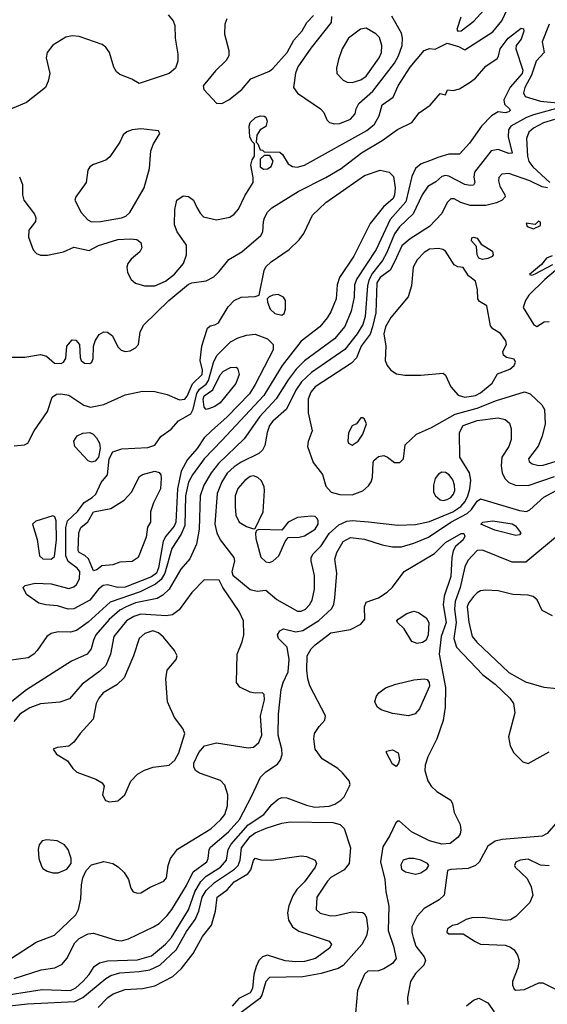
# Model space of a CAD drawing. Extents: x 1173029 to 1307123, y 522559 to 678521.
# Tile 355 of 623: x 1298757 to 1301754, y 536806 to 542401. Entities that reach past the tile are written whole.
import ezdxf

# ---------------------------------------------------------------- set-up
doc = ezdxf.new("R2010")
doc.units = 0

msp = doc.modelspace()

# ---------------------------------------------------------------- linework, layer by layer
at = {"layer": '0CON10XD'}
for points in [[(1301262.2, 542415), (1301238.9, 542345), (1301245, 542334.8), (1301265, 542337), (1301337.2, 542392.8), (1301412.1, 542475)], [(1299599.1, 542429.1), (1299628.5, 542395), (1299638.6, 542368.6), (1299639.6, 542295), (1299655.4, 542205), (1299654.5, 542165), (1299641.4, 542125), (1299605, 542094.4), (1299435, 542038.8), (1299393, 542063), (1299325, 542090), (1299305.8, 542105), (1299291.7, 542131.7), (1299266.6, 542215), (1299245, 542244.6), (1299225, 542260.4), (1299095, 542305.3), (1299055, 542310), (1299019, 542301), (1298945, 542255.4), (1298911.8, 542215), (1298906.2, 542185), (1298927.5, 542095), (1298918.6, 542051.4), (1298903.3, 542015), (1298795, 541930.8), (1298678.5, 541881.5)], [(1299763.2, 541333.2), (1299780.9, 541300.9), (1299801.3, 541281.3), (1299875, 541263.6), (1299950.9, 541279.1), (1299975, 541295.5), (1299999.6, 541325), (1300035, 541400.5), (1300082.2, 541475), (1300083.1, 541505), (1300070, 541575), (1300076.4, 541603.6), (1300090, 541625), (1300090, 541695), (1300075, 541710), (1300063.3, 541735), (1300060, 541795), (1300065, 541816.7), (1300095.8, 541844.2), (1300125, 541853.8), (1300145, 541853.3), (1300155, 541846.7), (1300162, 541825), (1300155, 541793.3), (1300122.5, 541775), (1300103.3, 541745), (1300100, 541705), (1300110, 541695), (1300121.7, 541661.7), (1300135, 541660), (1300145, 541650), (1300235, 541648.8), (1300250, 541635), (1300280.9, 541580.9), (1300306.6, 541566.6), (1300333.4, 541563.4), (1300375, 541574.6), (1300728, 541772), (1300772.5, 541807.5), (1300799.1, 541855), (1300815, 541917.5), (1300879.1, 541960.9), (1300906.7, 542025), (1300975, 542131.8), (1301054.8, 542225.2), (1301085, 542238.1), (1301116.2, 542233.8), (1301185, 542268.2), (1301248.5, 542248.5), (1301285, 542229.2), (1301445, 542331.5), (1301494.6, 542395), (1301528.3, 542461.7)], [(1299932.5, 542405), (1299921.4, 542375), (1299920.9, 542319.1), (1299944.3, 542225), (1299944.2, 542195), (1299930.3, 542169.7), (1299869.1, 542110.9), (1299799.4, 542025), (1299802.9, 542005), (1299875, 541925.7), (1299904.5, 541925.5), (1299945, 541945.6), (1300019.4, 542005), (1300068.8, 542065), (1300175, 542108.9), (1300195, 542124.4), (1300276.4, 542213.6), (1300314.2, 542285), (1300361.7, 542338.3), (1300387.5, 542385), (1300425, 542424.5)], [(1300528.3, 542418.3), (1300525.4, 542384.6), (1300410.5, 542239.5), (1300336.6, 542133.4), (1300322.6, 542097.4), (1300312.9, 542015), (1300335, 541984.2), (1300465.8, 541895), (1300483.7, 541873.7), (1300502.2, 541832.2), (1300517.2, 541817.2), (1300545, 541809.1), (1300575, 541811.5), (1300635.8, 541835), (1300662.9, 541865), (1300668.1, 541895), (1300683.1, 541925), (1300763.3, 541995), (1300885.7, 542154.3), (1300908.4, 542195), (1300928.6, 542255), (1300931.3, 542295), (1300925.4, 542325), (1300871.1, 542421.1)], [(1301765, 542374.6), (1301725.3, 542275), (1301736.4, 542215), (1301690.8, 542165), (1301663.6, 542086.4), (1301625.3, 542015), (1301618.9, 541985), (1301628.6, 541965), (1301715, 541937.1), (1301811.2, 541928.8)], [(1298665, 540482.5), (1298785, 540483.8), (1298875, 540497.7), (1298909.4, 540489.4), (1298955, 540448.1), (1298992.1, 540447.9), (1299006.2, 540455), (1299018.8, 540475), (1299024, 540545), (1299055, 540582.5), (1299075, 540580), (1299095.9, 540555.9), (1299100.5, 540480.5), (1299106.2, 540465), (1299125, 540449.2), (1299155, 540447.1), (1299166.9, 540455), (1299174.4, 540475), (1299176.3, 540543.7), (1299184.5, 540575.5), (1299208.6, 540611.4), (1299235, 540627.1), (1299255, 540624.4), (1299283.8, 540603.8), (1299315, 540542), (1299332.4, 540522.4), (1299355, 540514.4), (1299385, 540519.4), (1299415, 540536), (1299432, 540555), (1299440.8, 540625), (1299460, 540665), (1299604.4, 540805), (1299715, 540897.9), (1299735, 540906.2), (1299815, 540917.5), (1299859.5, 540940.5), (1299890.3, 540969.7), (1299945, 541038.8), (1300018.2, 541081.8), (1300126, 541175), (1300138, 541195), (1300140.8, 541255), (1300147.5, 541275), (1300165, 541308), (1300188.6, 541331.4), (1300338.5, 541425), (1300495, 541503.5), (1300582.5, 541555), (1300697.5, 541645), (1300815.2, 541714.8), (1300902.3, 541777.7), (1300985, 541816.7), (1301025, 541871.4), (1301088.9, 541915), (1301145, 541982), (1301175, 541974), (1301187.5, 542002.5), (1301218.1, 541998.1), (1301255, 542008.9), (1301315.4, 542045), (1301345, 542068.5), (1301403.9, 542136.1), (1301469.2, 542180.8), (1301477.1, 542192.9), (1301485.2, 542235), (1301530.8, 542295), (1301605, 542352.9), (1301619.1, 542349.1), (1301621.1, 542335), (1301605, 542289.4), (1301576.7, 542255), (1301574.5, 542235.5), (1301614.1, 542115), (1301611.6, 542095), (1301541.9, 542018.1), (1301507, 541945), (1301511.5, 541921.5), (1301539.7, 541895), (1301542.1, 541885), (1301535, 541876.5), (1301515, 541871), (1301475, 541876.9), (1301436.3, 541853.7), (1301380.2, 541795), (1301311.4, 541698.6), (1301255, 541635.8), (1301195, 541635.9), (1301131.6, 541618.4), (1301090.2, 541599.8), (1301037.4, 541582.6), (1301005, 541554.4), (1300985, 541509.2), (1300949.4, 541365), (1300860.5, 541265), (1300782.2, 541095), (1300671.1, 540928.9), (1300659.1, 540895), (1300656.8, 540823.2), (1300640.5, 540745), (1300603.1, 540656.9), (1300545, 540587.2), (1300375, 540461.6), (1300326.2, 540415), (1300281.5, 540355), (1300214.4, 540245.6), (1300121, 540145), (1300031.3, 540018.7), (1299885, 539879.1), (1299844.3, 539825.7), (1299803.3, 539755), (1299781.2, 539695), (1299775.2, 539504.8), (1299760, 539420), (1299722.4, 539337.6), (1299672.3, 539277.7), (1299604.8, 539165.2), (1299569.7, 539130.3), (1299537.8, 539112.2), (1299415, 539086.2), (1299360.7, 539065), (1299325, 539044.8), (1299265, 538992.9), (1299189.5, 538905), (1299175.3, 538875), (1299163.1, 538825), (1299139.4, 538795), (1299050.8, 538755), (1298795, 538593.4), (1298578.6, 538421.4)], [(1300645, 542043.6), (1300695, 542058.8), (1300725, 542080.4), (1300798.7, 542185), (1300812.2, 542215), (1300813.2, 542255), (1300799.9, 542299.9), (1300779.6, 542319.6), (1300725, 542353.2), (1300693.4, 542346.6), (1300625, 542295.5), (1300587.7, 542235), (1300567.9, 542175), (1300556.7, 542125), (1300558.1, 542095), (1300595, 542056.7), (1300616.3, 542046.3), (1300645, 542043.6)], [(1301840, 541905), (1301675, 541860.3), (1301635, 541844.5), (1301546.7, 541795), (1301534.2, 541775), (1301530.7, 541735), (1301555, 541642.5), (1301535, 541641.1), (1301475, 541662.4), (1301434.5, 541655), (1301341.1, 541535), (1301336.7, 541506.7), (1301341.5, 541475), (1301335, 541461.4), (1301315, 541457.7), (1301285, 541463.7), (1301195, 541511.3), (1301175, 541516.1), (1301155, 541509.6), (1301120.5, 541479.5), (1301075, 541453.8), (1301043.8, 541406.2), (1300992.3, 541297.7), (1300915, 541223.1), (1300885.8, 541184.2), (1300841.7, 541078.3), (1300817.7, 541032.3), (1300760, 540960), (1300739.1, 540920.9), (1300731.6, 540888.4), (1300719.7, 540715), (1300705, 540668.2), (1300674, 540615), (1300603.5, 540526.5), (1300415, 540396.1), (1300358, 540342), (1300326, 540295), (1300272, 540188), (1300195, 540119.7), (1300176.3, 540095), (1300162.4, 540055), (1300149.6, 539980.4), (1300136.2, 539953.8), (1300114.6, 539935.4), (1300015, 539887.2), (1299975, 539860.8), (1299935, 539823.4), (1299904.5, 539774.5), (1299878.7, 539708.7), (1299864.8, 539535), (1299876.9, 539485), (1299895.2, 539445.2), (1299972.2, 539345), (1299976.6, 539323.4), (1299962.5, 539265), (1299966.7, 539245), (1300065, 539162.5), (1300105, 539153.1), (1300155, 539159.4), (1300216.7, 539106.7), (1300335, 539040.3), (1300355, 539038.9), (1300379.7, 539050.3), (1300402.8, 539075), (1300417.1, 539102.9), (1300430.7, 539165), (1300431.8, 539241.8), (1300411.9, 539325), (1300412.4, 539345), (1300424, 539365), (1300468.8, 539411.2), (1300515, 539480.6), (1300570.3, 539529.7), (1300615, 539551.4), (1300645, 539555.3), (1300737.3, 539547.3), (1300905, 539529.2), (1301005, 539532.2), (1301085, 539548.6), (1301216.9, 539605), (1301262, 539635), (1301286.3, 539663.7), (1301302.4, 539695), (1301314.2, 539735), (1301318.8, 539785), (1301311.1, 539825), (1301256.5, 539915), (1301255.3, 540055), (1301276.4, 540095), (1301355, 540123.7), (1301475, 540138.9), (1301515, 540128.9), (1301538.6, 540108.6), (1301548.9, 540075), (1301548.5, 540015), (1301534.5, 539975), (1301495.9, 539914.1), (1301492.5, 539865), (1301497.7, 539825), (1301513.3, 539793.3), (1301535, 539770.9), (1301573.3, 539755), (1301645, 539753.2), (1301794.8, 539805.2)], [(1301794.2, 541834.2), (1301731.5, 541815), (1301676.2, 541785), (1301649.2, 541760.8), (1301634.7, 541725), (1301641, 541625), (1301649, 541595), (1301670.9, 541565), (1301767.5, 541475)], [(1299165, 541252.8), (1299215, 541254.7), (1299335, 541274.6), (1299359.2, 541285), (1299382.9, 541305), (1299464.4, 541445), (1299494.2, 541555), (1299500.8, 541655), (1299516, 541695), (1299552.5, 541755), (1299545, 541770), (1299445, 541780), (1299395, 541775.7), (1299365, 541764.2), (1299345, 541746), (1299325.6, 541705), (1299269.3, 541620.7), (1299245, 541602.2), (1299175, 541578.9), (1299155, 541564), (1299144.5, 541545), (1299133.5, 541475), (1299075.5, 541395), (1299069.1, 541375), (1299105.4, 541305), (1299143.5, 541263.5), (1299165, 541252.8)], [(1300140.7, 541550.7), (1300165, 541553.8), (1300185, 541567.5), (1300197, 541597), (1300178.3, 541628.3), (1300145, 541630), (1300122.5, 541607.5), (1300122.5, 541565), (1300140.7, 541550.7)], [(1298725, 539978.8), (1298784.3, 539985.7), (1298803.3, 539995), (1298838.8, 540065), (1298914.5, 540175), (1298941.9, 540255), (1298965, 540272.5), (1298990, 540275), (1299035, 540266.5), (1299121.1, 540211.1), (1299159.4, 540199.4), (1299235, 540213.9), (1299355, 540268.5), (1299455, 540290.5), (1299525, 540288.5), (1299595, 540271.2), (1299665, 540240.6), (1299694.4, 540245), (1299707.7, 540262.3), (1299737.9, 540332.1), (1299792.9, 540385), (1299795, 540410), (1299781.2, 540465), (1299790.8, 540545), (1299805, 540590), (1299822.7, 540647.3), (1299838.3, 540661.7), (1299865, 540666), (1299885, 540678), (1299940.1, 540769.9), (1299975, 540805.5), (1300015, 540824.5), (1300095, 540828), (1300117.5, 540835), (1300145.5, 540975), (1300155, 540997.1), (1300185.6, 541025), (1300286.9, 541095), (1300345, 541150.6), (1300371.5, 541185), (1300420.2, 541289.8), (1300495, 541361.5), (1300715, 541514.7), (1300805, 541546.5), (1300855, 541534.3), (1300879.5, 541509.5), (1300890, 541445), (1300886.5, 541405), (1300878.2, 541385), (1300823, 541337), (1300747.4, 541242.6), (1300655, 541056.7), (1300572.7, 540935), (1300560.3, 540895), (1300554, 540815), (1300525, 540740.8), (1300504.1, 540705.9), (1300462.2, 540655), (1300355.3, 540574.7), (1300246.7, 540435), (1300144.3, 540265), (1299905, 540008.6), (1299805.1, 539904.9), (1299738.1, 539815), (1299715, 539772.1), (1299698, 539695), (1299693.9, 539526.1), (1299673.4, 539476.6), (1299620.4, 539395), (1299581.7, 539255), (1299560.3, 539219.7), (1299527.1, 539192.9), (1299440.9, 539149.1), (1299270.1, 539089.9), (1299145, 538978.1), (1299079.3, 538930.7), (1299045, 538920), (1298975, 538922.4), (1298935, 538912.3), (1298911.1, 538895), (1298855, 538816), (1298836, 538795), (1298805, 538774.4), (1298695, 538758.8)], [(1301755.5, 541444.5), (1301725, 541451.8), (1301654.6, 541485.4), (1301535, 541526.2), (1301496.2, 541523.8), (1301478.9, 541505), (1301476.4, 541485), (1301484.6, 541455), (1301512.5, 541405), (1301513.5, 541395), (1301497.1, 541375), (1301465, 541359.7), (1301405, 541345.3), (1301315, 541344.2), (1301262.2, 541362.2), (1301225, 541383.5), (1301205, 541382.2), (1301185, 541362.5), (1301155, 541300), (1301085.5, 541225), (1300975, 541156.4), (1300926.9, 541115), (1300884.9, 541025.1), (1300861.6, 540978.4), (1300805, 540936.5), (1300785, 540906.1), (1300779.9, 540735), (1300761.5, 540655), (1300747.1, 540612.9), (1300696.3, 540545), (1300669.9, 540480.1), (1300640.9, 540449.1), (1300435, 540313.6), (1300410.5, 540285), (1300394.7, 540245), (1300395.9, 540165.9), (1300418.2, 540065), (1300395.5, 540004.5), (1300391.9, 539975), (1300424.5, 539885), (1300476.6, 539816.6), (1300495, 539750), (1300526.8, 539716.8), (1300575, 539701.8), (1300645, 539700.9), (1300705.8, 539724.2), (1300738.3, 539751.7), (1300754, 539775), (1300760.5, 539799.5), (1300764.2, 539885), (1300767.5, 539895), (1300795, 539918.1), (1300825, 539924.2), (1300845.6, 539915.6), (1300885, 539883.8), (1300915.8, 539884.2), (1300936.2, 539905), (1300946.2, 539985), (1301010, 540045), (1301095, 540083.1), (1301230, 540160), (1301355.9, 540194.1), (1301465, 540237.5), (1301625, 540286.7), (1301656.9, 540275), (1301722.9, 540212.9), (1301737.6, 540185), (1301741.8, 540105), (1301725.3, 540034.7), (1301702.2, 539977.8), (1301646.7, 539905), (1301650.2, 539890.2), (1301667.8, 539877.8), (1301705, 539867.8), (1301731.1, 539868.9), (1301805, 539892.4)], [(1298755, 541508), (1298771.9, 541465), (1298773.1, 541405), (1298780.6, 541375), (1298840, 541295), (1298848.1, 541275), (1298845.7, 541255), (1298809.4, 541205), (1298805.7, 541165), (1298832.8, 541092.8), (1298852.1, 541072.1), (1298875, 541063.3), (1298915, 541062.2), (1299005, 541082), (1299065, 541108), (1299150.7, 541089.3), (1299205, 541117.1), (1299315, 541151.3), (1299385, 541155.5), (1299421.2, 541151.2), (1299445, 541133.8), (1299451.1, 541105), (1299438.5, 541081.5), (1299389.5, 541040.5), (1299370.6, 541015), (1299364.3, 540994.3), (1299369.4, 540965), (1299390.6, 540925), (1299415, 540904.5), (1299465, 540889.2), (1299525, 540887.6), (1299585, 540915.3), (1299636.6, 540955), (1299687.3, 541015), (1299704.7, 541065.3), (1299705, 541118.8), (1299652, 541195), (1299636.2, 541235), (1299637.7, 541322.3), (1299648.8, 541375), (1299685, 541399.2), (1299715, 541396.9), (1299744.2, 541375), (1299763.2, 541333.2)], [(1301675, 541212.5), (1301715, 541231.2), (1301715, 541250), (1301704.2, 541255.8), (1301685, 541237.5), (1301633.3, 541245), (1301640, 541225), (1301675, 541212.5)], [(1301385, 541038.1), (1301365, 541046.3), (1301355.1, 541065.1), (1301352.3, 541112.3), (1301322.7, 541145), (1301325, 541160.8), (1301335, 541165.5), (1301355, 541158.8), (1301377.3, 541125), (1301443.1, 541085), (1301446.9, 541065), (1301441.4, 541055), (1301415, 541043.4), (1301385, 541038.1)], [(1301285, 540255.8), (1301345, 540264.8), (1301375, 540279.7), (1301440, 540335), (1301471.5, 540388.5), (1301541.4, 540415), (1301565.6, 540435), (1301573.8, 540455), (1301565, 540470.9), (1301522.1, 540482.1), (1301505.4, 540495.4), (1301501.5, 540515), (1301521.6, 540555), (1301518.4, 540575), (1301488, 540618), (1301445, 540644.6), (1301431.2, 540661.2), (1301411.1, 540775), (1301368.5, 540798.5), (1301358.2, 540815), (1301357.3, 540865), (1301345.9, 540915.9), (1301305.6, 540945), (1301275, 540992), (1301245, 540995.8), (1301225, 541007.5), (1301175.3, 541085.3), (1301160.8, 541095), (1301135, 541100.3), (1301085, 541096.1), (1301055, 541077.8), (1301015, 541036.9), (1300992.3, 540995), (1300981.9, 540888.1), (1300963.1, 540826.9), (1300865, 540707.8), (1300834.1, 540655), (1300825.3, 540615), (1300836.8, 540545), (1300832.5, 540465), (1300843.3, 540435), (1300865, 540409.4), (1300897.8, 540387.8), (1300945, 540380.4), (1301035, 540380.4), (1301162.5, 540392.5), (1301175, 540380), (1301206.4, 540315), (1301247.7, 540267.7), (1301285, 540255.8)], [(1301780.6, 541059.4), (1301748.6, 541045), (1301720, 541010), (1301653.3, 540953.3), (1301665, 540950), (1301685, 540956.7), (1301785, 541008.8)], [(1301801.2, 540975), (1301740, 540925), (1301648.8, 540835), (1301630, 540805), (1301617.5, 540765), (1301676.4, 540666.4), (1301695, 540657.5), (1301736.4, 540683.6), (1301765, 540685.8)], [(1300245, 540722.5), (1300258.2, 540731.8), (1300265.6, 540755), (1300265.6, 540805), (1300255.7, 540825), (1300225, 540838.6), (1300195, 540836), (1300173.9, 540826.1), (1300162.5, 540815), (1300163.6, 540796.4), (1300178.8, 540755), (1300205, 540731.9), (1300245, 540722.5)], [(1299031.4, 539051.4), (1298970.9, 539070.9), (1298905, 539075.6), (1298865, 539085.6), (1298795.8, 539135), (1298776.7, 539175), (1298787.5, 539185), (1298845, 539199.3), (1298934.7, 539194.7), (1299035, 539169.1), (1299065, 539177.9), (1299079.6, 539190.4), (1299096.8, 539223.2), (1299097.6, 539265), (1299083.8, 539283.8), (1299032.1, 539322.1), (1299018.9, 539355), (1299019.2, 539515), (1299027.6, 539552.4), (1299085, 539606.5), (1299123, 539657), (1299169.2, 539685), (1299189.6, 539705), (1299218.7, 539771.3), (1299255.3, 539815), (1299265.4, 539905), (1299285.4, 539944.6), (1299336.9, 539963.1), (1299485, 539970), (1299525, 539983.4), (1299558.4, 540031.6), (1299616.6, 540073.4), (1299658.8, 540121.2), (1299728.4, 540161.6), (1299742.3, 540187.7), (1299762.5, 540277.5), (1299778.7, 540301.3), (1299815, 540330.1), (1299829.9, 540349.9), (1299857.7, 540452.3), (1299877.1, 540492.9), (1299955, 540569.7), (1299997, 540593), (1300045, 540608.8), (1300095, 540613.2), (1300165, 540587.2), (1300196, 540555), (1300196.4, 540525), (1300095, 540327.1), (1300061.2, 540275), (1299935, 540144.7), (1299845.5, 540064.5), (1299804.8, 540025.2), (1299764.4, 539965), (1299709.1, 539900.9), (1299674.2, 539835.8), (1299653, 539735), (1299644.3, 539545), (1299635, 539521.9), (1299585.9, 539465), (1299572.2, 539437.8), (1299544.2, 539285), (1299533.1, 539255), (1299505, 539234.1), (1299355, 539176.3), (1299315, 539173.3), (1299255, 539188.7), (1299230.5, 539185), (1299204.9, 539165.1), (1299155, 539102.3), (1299065, 539052.9), (1299031.4, 539051.4)], [(1299815, 540185.8), (1299805, 540198.8), (1299799, 540245), (1299805, 540262.5), (1299853, 540297), (1299895, 540382.7), (1299915, 540403.8), (1299955, 540424.4), (1299985.7, 540425.7), (1299995.5, 540415.5), (1300002.5, 540385), (1299985, 540333.3), (1299895, 540223.1), (1299865, 540201.8), (1299835, 540192.2), (1299815, 540185.8)], [(1300645, 539983.1), (1300680, 540005), (1300706, 540045), (1300726, 540105), (1300715, 540130), (1300705, 540137.5), (1300695, 540137.5), (1300670, 540105), (1300645, 540092.5), (1300625, 540052.5), (1300620, 540005), (1300625, 539994), (1300645, 539983.1)], [(1299165, 539885.6), (1299145, 539894.4), (1299070, 539975), (1299064.4, 540005), (1299083.9, 540036.1), (1299115, 540050.4), (1299155, 540055.4), (1299174.7, 540044.7), (1299193.1, 540025), (1299209.2, 539995), (1299214.5, 539965), (1299204.5, 539915.5), (1299185, 539891.4), (1299165, 539885.6)], [(1299175, 539268.8), (1299146.9, 539336.9), (1299126.9, 539356.9), (1299095, 539372.5), (1299088.6, 539385), (1299093.1, 539485), (1299104, 539515), (1299143.6, 539546.4), (1299175, 539604), (1299275, 539622.5), (1299349.3, 539670.7), (1299392.5, 539715), (1299437.5, 539805), (1299455, 539816.2), (1299525, 539836.2), (1299548.3, 539828.3), (1299557.5, 539815), (1299560, 539795), (1299556.7, 539735), (1299516.7, 539655), (1299500, 539605), (1299500, 539545), (1299483, 539517), (1299475, 539460), (1299428.8, 539345), (1299395, 539322), (1299325, 539318.8), (1299285, 539303.3), (1299223, 539297), (1299195, 539274), (1299175, 539268.8)], [(1300085, 539507.5), (1300095, 539510), (1300139.1, 539605), (1300147.9, 539725), (1300146.2, 539746.2), (1300130.9, 539780.9), (1300110.2, 539800.2), (1300085, 539809.6), (1300065, 539804.5), (1300035, 539782.7), (1299995, 539736.9), (1299981.3, 539695), (1299980.7, 539635), (1299984.7, 539584.7), (1300002.5, 539545), (1300045, 539520), (1300085, 539507.5)], [(1301165, 539668), (1301185, 539673.4), (1301205, 539685.4), (1301220.9, 539705), (1301228.2, 539725), (1301227.2, 539755), (1301216.2, 539786.2), (1301196.7, 539815), (1301175, 539828.2), (1301155, 539829.1), (1301135, 539818.6), (1301116.2, 539793.8), (1301106.4, 539755), (1301108.2, 539715), (1301117.8, 539695), (1301145, 539672.1), (1301165, 539668)], [(1298879.3, 537000.7), (1298956.3, 537013.7), (1298997.1, 537032.9), (1299024.1, 537065.9), (1299069.1, 537155), (1299095, 537179.6), (1299145, 537206.4), (1299175, 537208.9), (1299305, 537170), (1299335, 537166.4), (1299375, 537177.5), (1299517.5, 537245), (1299548.1, 537265), (1299595, 537309.5), (1299621.3, 537345), (1299705, 537480), (1299742.5, 537557.5), (1299819.7, 537615), (1299827.6, 537635), (1299832.9, 537685), (1299840.8, 537699.2), (1299943.3, 537785), (1300005.2, 537855), (1300075, 537990.8), (1300125, 538095.6), (1300154.3, 538125.7), (1300220.3, 538169.7), (1300238.2, 538195), (1300247.1, 538225), (1300246.2, 538255), (1300225.3, 538334.7), (1300227.2, 538455), (1300241.6, 538595), (1300252.9, 538635), (1300282.6, 538695), (1300286.6, 538765), (1300275.4, 538835), (1300226, 538885), (1300221.4, 538905), (1300235, 538928), (1300255, 538938.6), (1300325, 538921.8), (1300365, 538929.4), (1300455, 538986.6), (1300529.6, 539055), (1300541.2, 539078.8), (1300547.2, 539115), (1300557.3, 539255), (1300546.8, 539335), (1300557.2, 539372.8), (1300595, 539435.4), (1300635, 539458.2), (1300715, 539448.6), (1300815, 539416.8), (1300875, 539405.4), (1300925, 539406.1), (1300995, 539425.3), (1301079.1, 539460.9), (1301205.8, 539545), (1301298.3, 539595), (1301323.2, 539616.8), (1301355, 539664), (1301375, 539677.7), (1301595, 539611.1), (1301635, 539606.1), (1301655.3, 539615), (1301733.2, 539686.8), (1301805, 539724.8)], [(1298935, 539334.5), (1298955, 539351.2), (1298964.7, 539445), (1298962.9, 539552.9), (1298956.2, 539576.2), (1298945, 539580.8), (1298848.3, 539551.7), (1298828.8, 539535), (1298856.6, 539446.6), (1298868.6, 539355), (1298887.6, 539337.6), (1298935, 539334.5)], [(1300175, 539316.7), (1300195, 539322.9), (1300227.8, 539355), (1300264.1, 539435.9), (1300281.7, 539458.3), (1300345, 539461.1), (1300375, 539468.5), (1300435, 539505.5), (1300452.8, 539535), (1300452.3, 539555), (1300445, 539568.1), (1300435, 539576.7), (1300415, 539580), (1300335, 539572.2), (1300280.8, 539545), (1300245, 539500), (1300115, 539503.3), (1300101.7, 539498.3), (1300096.2, 539483.8), (1300097.5, 539452.5), (1300127, 539347), (1300155, 539319.7), (1300175, 539316.7)], [(1301575, 539468.8), (1301455, 539500.5), (1301376.7, 539535), (1301387.5, 539545), (1301445, 539552.5), (1301555, 539536.1), (1301574, 539525), (1301596.7, 539495), (1301602.5, 539485), (1301595, 539473.3), (1301575, 539468.8)], [(1298603.9, 536846.1), (1298885, 536889.7), (1299045, 536884.8), (1299075, 536900), (1299115.9, 536935), (1299151.1, 536975), (1299179.7, 537020.3), (1299209.2, 537040.8), (1299255, 537051.7), (1299425, 537057.5), (1299505, 537080.3), (1299585, 537146.4), (1299618.8, 537185), (1299715, 537342), (1299750.7, 537445), (1299785, 537503.9), (1299816.5, 537533.5), (1299897.2, 537585), (1299931.2, 537625), (1299940.2, 537685), (1299958.1, 537715), (1300055.3, 537824.7), (1300143.1, 537885), (1300188.1, 537941.9), (1300225, 537971.9), (1300245, 537980), (1300275, 537978.5), (1300385, 537936.9), (1300433.3, 537925), (1300515, 537931.9), (1300547.5, 537942.5), (1300581.2, 537965), (1300599.1, 537985), (1300630, 538045), (1300634.2, 538055), (1300628, 538075), (1300590.2, 538120.2), (1300563.1, 538145), (1300475, 538200.4), (1300434.5, 538255), (1300427.8, 538315), (1300431.9, 538345), (1300457.1, 538385), (1300489.7, 538420.3), (1300494.2, 538445), (1300404.4, 538615), (1300392.9, 538655), (1300386.8, 538705), (1300390.4, 538785), (1300413.1, 538825), (1300435, 538849.1), (1300525, 538917.1), (1300635, 538935.8), (1300695.4, 538965), (1300716.9, 538995), (1300714.4, 539065), (1300725, 539090), (1300795, 539115.6), (1300845, 539146.9), (1300875, 539175.8), (1300940, 539265), (1301113, 539367), (1301175, 539430.4), (1301265, 539480.6), (1301280.5, 539480.5), (1301285.5, 539465.5), (1301275, 539444.4), (1301232.3, 539407.7), (1301218.1, 539381.9), (1301210.5, 539345), (1301205, 539235.8), (1301168.1, 539125), (1301161.7, 539075), (1301180, 538975), (1301151, 538895), (1301139.3, 538795), (1301175.4, 538605), (1301173.3, 538495), (1301161.3, 538418.7), (1301125.4, 538315), (1301075, 538212.5), (1301060, 538165), (1301057.3, 538135), (1301075, 538076), (1301093.6, 538045), (1301125.7, 538015.7), (1301206, 537965), (1301216, 537945), (1301224, 537895), (1301258, 537828), (1301262.7, 537795), (1301259.1, 537775), (1301246.5, 537755), (1301201.1, 537718.9), (1301155, 537716), (1301084.6, 537735.4), (1300983.1, 537785), (1300915, 537846), (1300905, 537846), (1300893.6, 537836.4), (1300860, 537765), (1300820.1, 537699.9), (1300805.3, 537615), (1300830, 537515), (1300836, 537446), (1300853.7, 537363.7), (1300849.6, 537225), (1300880.4, 537135), (1300894.4, 537065), (1300875, 537037.8), (1300825, 537006.4), (1300795, 536996.4), (1300735, 536994.2), (1300715, 536977.5), (1300675.5, 536884.5), (1300664.3, 536755.7)], [(1301823.1, 539476.9), (1301631.5, 539318.5), (1301555, 539317.9), (1301385, 539385.4), (1301355, 539383.8), (1301303.2, 539326.8), (1301285, 539291.4), (1301259.6, 539175), (1301230.6, 539095), (1301226.7, 539053.3), (1301236.6, 538975), (1301223.6, 538883.6), (1301237.3, 538835), (1301387.9, 538677.9), (1301457.1, 538625), (1301541.5, 538545), (1301562.5, 538515), (1301568.9, 538461.1), (1301533.1, 538325), (1301541.9, 538275), (1301563.1, 538235), (1301615, 538183.1), (1301645, 538174.3), (1301765, 538240.5)], [(1298705, 537064.5), (1298850.9, 537159.1), (1298955, 537198.2), (1299075, 537314.6), (1299090, 537345), (1299103.3, 537405), (1299107, 537485), (1299115.1, 537524.9), (1299135, 537565.4), (1299165, 537597.7), (1299235, 537617.5), (1299285.5, 537605.5), (1299316.4, 537586.4), (1299350, 537555), (1299374.4, 537515), (1299388.6, 537465), (1299402, 537445), (1299425, 537437.1), (1299445, 537439.4), (1299498.6, 537471.4), (1299575.8, 537505), (1299590, 537525), (1299600, 537595), (1299613.1, 537635), (1299652.3, 537687.7), (1299842.5, 537802.5), (1299899.3, 537855), (1299921.6, 537885), (1299936.2, 537933.8), (1299938.8, 537995), (1299921.5, 538051.5), (1299897.6, 538077.6), (1299778.6, 538118.6), (1299754.4, 538135), (1299745.5, 538155), (1299746.4, 538175), (1299775, 538236.9), (1299805.9, 538274.1), (1299875, 538291.8), (1300055, 538263.8), (1300084, 538266), (1300115, 538293.1), (1300131.9, 538335), (1300125.3, 538444.7), (1300147.3, 538535), (1300145, 538566.7), (1300135, 538576), (1300095, 538573.5), (1300065, 538579.1), (1300007.8, 538607.8), (1299988.6, 538635), (1299991.4, 538795), (1300020.5, 538865), (1300029.5, 538905), (1300027.8, 538985), (1300002.5, 539037.5), (1299910, 539175), (1299890, 539215), (1299805, 539216.9), (1299733.9, 539146.1), (1299662.5, 539047.5), (1299625, 539019.7), (1299587.8, 539012.2), (1299445, 539022), (1299405, 539009.6), (1299364.1, 538985), (1299291.9, 538895), (1299272.9, 538795), (1299245, 538731.8), (1299212.1, 538697.9), (1299111.2, 538625), (1299038.9, 538541.1), (1298985, 538523.3), (1298875, 538513.6), (1298815, 538490.8), (1298756.8, 538455), (1298722.7, 538412.7)], [(1301783, 539013), (1301725, 539043.8), (1301696, 539105), (1301673.5, 539123.5), (1301645, 539130.9), (1301557.5, 539135), (1301474.5, 539155.5), (1301405, 539159.5), (1301375, 539155.5), (1301355, 539144.6), (1301335, 539123.1), (1301306, 539085), (1301298.8, 539065), (1301307.3, 538977.3), (1301326.7, 538895), (1301352.6, 538862.6), (1301535, 538692), (1301629, 538639), (1301735, 538608.2), (1301865, 538593.6)], [(1301014.5, 538855.5), (1300985, 538866.7), (1300939.9, 538939.9), (1300902, 538975), (1300899.2, 538985), (1300906, 538995), (1300955, 539026.7), (1300995, 539040.6), (1301022, 539032), (1301065, 539001.4), (1301080.9, 538975), (1301077.3, 538905), (1301065, 538874.2), (1301045, 538862.2), (1301014.5, 538855.5)], [(1299265.8, 537955.8), (1299315, 537962.2), (1299353.1, 537995), (1299387.3, 538072.7), (1299425, 538112.9), (1299465, 538136.4), (1299515, 538152.5), (1299605, 538164.1), (1299637.1, 538192.9), (1299660.9, 538235), (1299694.4, 538345), (1299683.8, 538373.8), (1299635.8, 538435), (1299595.7, 538525), (1299587.1, 538655), (1299594.3, 538705), (1299645.6, 538764.4), (1299652, 538785), (1299636.7, 538816.7), (1299572.7, 538892.7), (1299545.8, 538915.8), (1299512.8, 538927.2), (1299466.8, 538913.2), (1299435, 538884), (1299404, 538786), (1299349.5, 538660.5), (1299309.1, 538620.9), (1299230, 538575), (1299205.4, 538545), (1299190.4, 538515), (1299174.6, 538425), (1299100.4, 538345), (1299064.6, 538295.4), (1299035, 538272.5), (1298970, 538265), (1298947.5, 538255), (1298965, 538226.7), (1299028.3, 538188.3), (1299059.2, 538145), (1299082, 538125), (1299189.2, 538085), (1299224.3, 538065), (1299235.8, 538045), (1299227.5, 537995), (1299244.4, 537964.4), (1299265.8, 537955.8)], [(1300965, 538444.6), (1300875, 538458.8), (1300809.8, 538479.8), (1300790, 538495), (1300777.1, 538515), (1300774.3, 538525.7), (1300782.6, 538557.4), (1300796, 538575), (1300835, 538603.1), (1300893.8, 538625), (1300995, 538649.2), (1301055, 538654.4), (1301070.6, 538650.6), (1301082.9, 538635), (1301085, 538613.8), (1301028.2, 538485), (1301003.7, 538456.3), (1300965, 538444.6)], [(1300895, 538157.5), (1300875, 538170), (1300840, 538235), (1300840, 538245), (1300875, 538251.2), (1300906.7, 538235), (1300913.8, 538195), (1300908.8, 538175), (1300895, 538157.5)], [(1298611.7, 536788.3), (1298801.1, 536808.9), (1299068.9, 536821.1), (1299115.6, 536844.4), (1299245, 536952.2), (1299275, 536968.7), (1299325.2, 536985.2), (1299435, 536991.1), (1299495, 537001.3), (1299552.6, 537027.4), (1299644.9, 537115.1), (1299705, 537218.4), (1299752.8, 537287.2), (1299774.9, 537335.1), (1299793.1, 537415), (1299815, 537451.9), (1299862.8, 537497.2), (1299976.1, 537573.9), (1299997, 537595), (1300009.5, 537625), (1300016.1, 537695), (1300065, 537758.8), (1300095, 537780.2), (1300156.5, 537806.5), (1300245, 537834.3), (1300295, 537843), (1300535, 537838.1), (1300576.6, 537826.6), (1300599.4, 537805), (1300636.7, 537695), (1300627.3, 537605), (1300600.5, 537569.5), (1300525, 537526.7), (1300504.2, 537505), (1300444.1, 537415), (1300440.9, 537345), (1300462.7, 537322.7), (1300525, 537308.2), (1300555, 537309.6), (1300645, 537331.2), (1300705, 537326.9), (1300717.6, 537317.6), (1300727.2, 537297.2), (1300734.7, 537235), (1300726.6, 537195), (1300701.1, 537145), (1300595, 537026.5), (1300565, 537008.2)], [(1301799.6, 537830.4), (1301753.4, 537776.6), (1301725, 537760.9), (1301498.1, 537741.9), (1301458.1, 537731.9), (1301416.7, 537705), (1301366.2, 537613.8), (1301346.7, 537595), (1301305, 537577.5), (1301205, 537571.2), (1301187.5, 537565), (1301168.1, 537425), (1301139.9, 537400.1), (1301055, 537350.4), (1301014.2, 537305.8), (1300984.7, 537245), (1300983.3, 537215), (1300992, 537185), (1301007.1, 537135), (1301054.5, 537075), (1301062.5, 537055), (1301052.7, 537027.3), (1301005, 536980), (1300976.9, 536935), (1300960, 536845), (1300962, 536805)], [(1298975, 537552.7), (1299025, 537574.4), (1299048.2, 537605), (1299049.1, 537635), (1299031.1, 537685), (1299011.2, 537711.2), (1298968.8, 537735), (1298910.6, 537739.4), (1298885, 537734.2), (1298867.4, 537712.6), (1298861.1, 537685), (1298864.5, 537634.5), (1298879.7, 537589.7), (1298887.8, 537577.8), (1298912.6, 537562.6), (1298945, 537552.7), (1298975, 537552.7)], [(1299202.2, 536787.8), (1299257.5, 536845), (1299287.5, 536865), (1299355, 536888.9), (1299455, 536894.6), (1299525, 536911.1), (1299626.2, 536963.8), (1299675, 537008.6), (1299741.9, 537095), (1299795, 537191.4), (1299846.7, 537255), (1299868.2, 537335), (1299877.5, 537415), (1299934.8, 537455.2), (1299975, 537500.7), (1300053.5, 537546.5), (1300069.4, 537570.6), (1300085, 537623.3), (1300095, 537635.8), (1300127.3, 537627.3), (1300185.4, 537624.6), (1300355, 537650), (1300386.7, 537645), (1300435.8, 537625), (1300441.9, 537605), (1300434.3, 537585), (1300375, 537501.9), (1300331.8, 537458.2), (1300307.8, 537422.2), (1300284.6, 537365.4), (1300277.8, 537325), (1300283.6, 537283.6), (1300306.2, 537246.2), (1300341.5, 537221.5), (1300412.2, 537197.8), (1300514, 537164), (1300528.1, 537145), (1300516.3, 537123.7), (1300437.1, 537065), (1300375, 537049.5), (1300325, 537046.5), (1300265, 537053.5), (1300165, 537085.6), (1300135, 537075.7), (1300115.3, 537054.7), (1300099.2, 537020.8), (1300086.8, 536975), (1300078.8, 536895), (1300065, 536870), (1300001.2, 536838.8), (1299964.4, 536795)], [(1301005, 537544.4), (1301035, 537552.9), (1301068.8, 537575), (1301080, 537595), (1301073.8, 537605), (1301036, 537624), (1300995, 537634.5), (1300965, 537634.4), (1300935.5, 537624.5), (1300921.7, 537598.3), (1300925, 537574), (1300947.9, 537557.9), (1301005, 537544.4)], [(1301765, 537593.1), (1301715, 537597.1), (1301645, 537630.5), (1301600, 537625), (1301575, 537613.3), (1301568, 537595), (1301570.8, 537585), (1301640, 537520), (1301663, 537473), (1301672.5, 537425), (1301655, 537383.6), (1301575, 537304.5), (1301545, 537286.5), (1301515, 537281.5), (1301385, 537298.9), (1301325, 537297.1), (1301293.2, 537286.8), (1301241.7, 537258.3), (1301215, 537253.8), (1301186.7, 537235), (1301183.3, 537215), (1301195, 537206.7), (1301275, 537206), (1301343.1, 537163.1), (1301375, 537147.1), (1301515, 537142.2), (1301545, 537130.9), (1301565.2, 537115.2), (1301584.7, 537085), (1301593.2, 537055), (1301586.7, 537013.3), (1301555.6, 536935), (1301555.7, 536915), (1301565, 536892), (1301575.9, 536885.9), (1301625, 536890), (1301705, 536927.9), (1301728.1, 536928.1), (1301800.8, 536890.8)], [(1298725, 536952.1), (1298879.3, 537000.7)], [(1300565, 537008.2), (1300469.7, 536980.3), (1300365, 536961.1), (1300175, 536957.3), (1300154.9, 536935.1), (1300132.1, 536857.9), (1300121.1, 536838.9), (1300015, 536759.6)], [(1301295, 536797.5), (1301335, 536830), (1301365, 536840.8), (1301415, 536813.8), (1301452.1, 536762.1)]]:
    msp.add_lwpolyline(points, dxfattribs=at)

doc.saveas('drawing.dxf')
